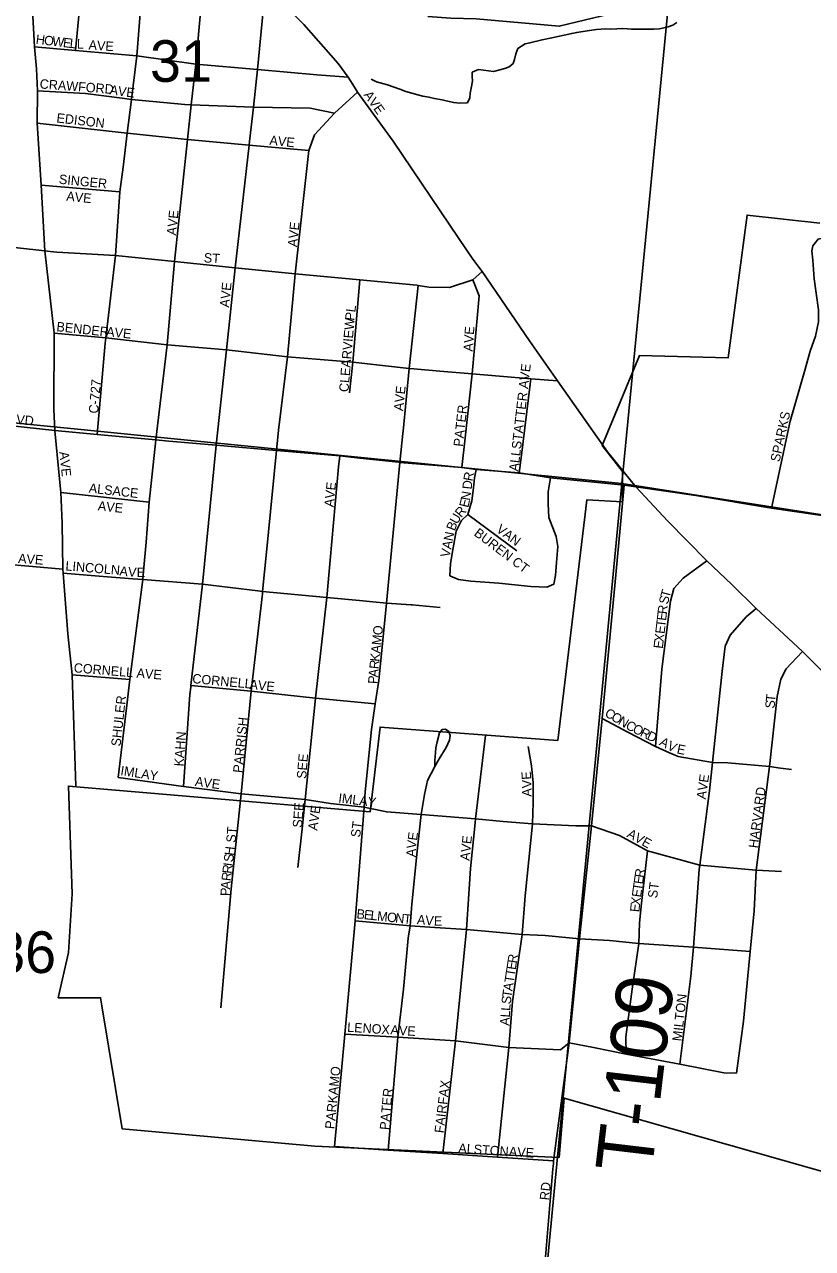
# Model space of a CAD drawing. Extents: x 1310247 to 1552180, y 377264 to 706493.
# Drawn here: x 1389900 to 1394083, y 505472 to 511975 of the extents above; entities that cross this region are included whole.
import ezdxf

# ---------------------------------------------------------------- set-up
doc = ezdxf.new("R2010")
doc.units = 0
for name, color, linetype in [('GM_X_City_Street', 7, 'Continuous'), ('GM_X_City_Street_Text', 7, 'Continuous'), ('GM_X_Corporation', 7, 'Continuous'), ('GM_X_County_Road', 7, 'Continuous'), ('GM_X_Minor_River', 7, 'Continuous'), ('GM_X_Section', 7, 'Continuous'), ('GM_X_Section_Text', 7, 'Continuous'), ('GM_X_Township_Road', 7, 'Continuous'), ('GM_X_Township_Road_Text', 7, 'Continuous'), ('GM_X_Township_ROW', 7, 'Continuous'), ('GM_X_Township_Subdivision', 7, 'Continuous'), ('GM_X_Township_Subdivision_Text', 7, 'Continuous')]:
    doc.layers.add(name, color=color, linetype=linetype)

msp = doc.modelspace()

# ---------------------------------------------------------------- linework, layer by layer
at = {"layer": 'GM_X_City_Street'}
for points in [[(1390286.1, 509797.4), (1390328.2, 510282.5), (1390331.5, 510310.6), (1390382.4, 510746.9), (1390406.7, 511085.4), (1390424, 511217.5), (1390444.4, 511398.2), (1390468, 511576.5), (1390495.9, 511808.9), (1390520.8, 512123.4), (1390553.9, 512439.1), (1390568.7, 512634), (1390602.7, 512833.2), (1390729.2, 513111.7)], [(1390532.5, 509069.9), (1390546, 509224.7), (1390562.3, 509438.2), (1390596.9, 509768), (1390656.9, 510272.5), (1390695.7, 510716.4), (1390765, 511363.6), (1390785.5, 511547.6), (1390809.1, 511764.5), (1390866.2, 512392.4), (1390880.8, 512530.6)], [(1389961.1, 511758.2), (1389952.4, 511857.2), (1389922.4, 512411.7), (1389919.5, 512440.8)], [(1390170.9, 511836.8), (1390231.3, 512466.5)], [(1391094.3, 511353.3), (1391115.6, 511535), (1391136, 511736.2), (1391180.9, 512196.9)], [(1391207.6, 512165.9), (1391235.3, 512133.9), (1391306.9, 512051.5), (1391382.1, 511974.9), (1391565.4, 511768), (1391617.7, 511695.7), (1391651.9, 511641.4)], [(1392041.6, 512017.2), (1392162.9, 512008.6), (1392297.4, 512005.4), (1392598.3, 511978.6), (1392738.9, 511965.9), (1393136.1, 512062.4), (1393336.6, 512115.7)], [(1389952.4, 511857.2), (1390170.9, 511836.8), (1390495.9, 511808.9), (1390809.1, 511764.5), (1391136, 511736.2), (1391451.5, 511707.1), (1391617.7, 511695.7)], [(1390060.6, 509815.8), (1390060.3, 509818.9), (1390055.4, 509929.8), (1390056.9, 510334.6), (1390007.2, 510772.4), (1389988.7, 511121.4), (1389968.1, 511450.1), (1389968.4, 511622.2), (1389962.9, 511738.6), (1389961.1, 511758.2)], [(1389968.4, 511622.2), (1390224.3, 511608.9), (1390418.2, 511583.1)], [(1390418.2, 511583.1), (1390468, 511576.5), (1390751.6, 511550.7)], [(1391236.8, 509694.9), (1391238.5, 509712), (1391248.8, 509819), (1391295.4, 510209.5), (1391337.1, 510650.1), (1391409.5, 511305.5), (1391439.1, 511389.5), (1391546.2, 511504.6), (1391667.9, 511616.1)], [(1391651.9, 511641.4), (1391667.9, 511616.1), (1391857.5, 511355.5), (1392205.6, 510838.5), (1392279.3, 510727.6), (1392329.2, 510662), (1392580, 510295.1), (1392730, 510081.2), (1392995.1, 509705.6), (1393145.7, 509519.4)], [(1390751.6, 511550.7), (1390785.5, 511547.6), (1391115.6, 511535), (1391415.8, 511530.3), (1391546.2, 511504.6)], [(1389968.1, 511450.1), (1390444.4, 511398.2), (1390765, 511363.6), (1391092, 511333.8), (1391409.5, 511305.5)], [(1390782.2, 508455), (1390783.3, 508463.7), (1390845.6, 509002.5), (1390916.6, 509740.3), (1390972.5, 510246.8), (1391018.4, 510683), (1391092, 511333.8), (1391094.3, 511353.3)], [(1389988.7, 511121.4), (1390406.7, 511085.4)], [(1389301.4, 510850.4), (1389328.6, 510846.2), (1390007.2, 510772.4), (1390036.7, 510769.2)], [(1390036.7, 510769.2), (1390070.9, 510765.5), (1390382.4, 510746.9), (1390695.7, 510716.4), (1391018.4, 510683), (1391337.1, 510650.1), (1391679.3, 510617.7), (1391983.3, 510589.5)], [(1391624.8, 510017.5), (1391643.5, 510181.5), (1391679.3, 510617.7)], [(1391983.3, 510589.5), (1391989.5, 510588.9), (1392047, 510579.6), (1392155.9, 510577.3), (1392280.3, 510618.5), (1392329.2, 510662)], [(1392221.2, 509620.8), (1392239.1, 509779), (1392275.9, 510119.2), (1392312.8, 510533.8), (1392280.3, 510618.5)], [(1391908.2, 509802.4), (1391909.4, 509814.6), (1391941.3, 510148.1), (1391989.5, 510588.9)], [(1390056.9, 510334.6), (1390331.5, 510310.6), (1390656.9, 510272.5), (1390972.5, 510246.8), (1391295.4, 510209.5), (1391643.5, 510181.5), (1391941.3, 510148.1), (1391966, 510145.9)], [(1391966, 510145.9), (1392105.3, 510133.3), (1392275.9, 510119.2), (1392588.2, 510092.1), (1392730, 510081.2)], [(1392525.8, 509593.1), (1392537.7, 509686.9), (1392584.5, 510064), (1392588.2, 510092.1)], [(1387991, 510036.9), (1388321.4, 509994.1), (1388609.9, 509959.9), (1388889.9, 509936.9), (1389228.8, 509908.4), (1390060.3, 509818.9), (1390286.1, 509797.4), (1390596.9, 509768), (1390666.3, 509761.3), (1390916.6, 509740.3), (1391238.5, 509712), (1391573.4, 509683.7), (1391679.8, 509671.9), (1391884.7, 509649.5), (1391892.6, 509648.7)], [(1390095.3, 509449.3), (1390093.8, 509488.2), (1390060.6, 509815.8)], [(1391781, 508490.7), (1391783.5, 508506.9), (1391821.4, 508901.6), (1391892.6, 509648.7), (1391908.2, 509802.4)], [(1391162.6, 508950.2), (1391164, 508962.3), (1391184.5, 509171.9), (1391236.8, 509694.9)], [(1391390.1, 507856.9), (1391444, 508395.5), (1391505.3, 508931.5), (1391566.1, 509624.9), (1391573.4, 509683.7)], [(1391892.6, 509648.7), (1392221.2, 509620.8), (1392297.8, 509611.2), (1392525.8, 509593.1), (1392692.1, 509566.8), (1393082.7, 509527.6), (1393145.7, 509519.4)], [(1392297.8, 509611.2), (1392289.6, 509567.3), (1392282.6, 509513.7), (1392275.2, 509445.2), (1392253.8, 509372.2), (1392220.6, 509340.5), (1392192.3, 509282.4), (1392174.9, 509195.1), (1392162, 509111.7), (1392158, 509046.7), (1392203.2, 509026.3), (1392269.2, 509017.9), (1392418.1, 509006.5), (1392587.4, 508989.1), (1392673.2, 508985.1), (1392710, 509002), (1392718.9, 509047.6), (1392724.4, 509116.6), (1392731.8, 509201), (1392722.4, 509255.6), (1392683.2, 509356.4), (1392680.2, 509428.3), (1392680.2, 509491.4), (1392692.1, 509566.8)], [(1390093.8, 509488.2), (1390562.3, 509438.2)], [(1390152.7, 508520.9), (1390129.9, 508737.6), (1390104.7, 509060), (1390103.8, 509081.1), (1390099.9, 509325.6), (1390095.3, 509449.3)], [(1392253.8, 509372.2), (1392513.8, 509178.9)], [(1389032.2, 509127.5), (1389104.3, 509155.7), (1389135.5, 509165.7), (1390103.8, 509081.1)], [(1390104.7, 509060), (1390318.2, 509041.9), (1390475.7, 509030.7)], [(1390458.6, 508494.9), (1390528.7, 509026.9), (1390532.5, 509069.9)], [(1390475.7, 509030.7), (1390528.7, 509026.9), (1390845.6, 509002.5), (1391138.8, 508965.4)], [(1391050.2, 507887.1), (1391103.7, 508432.8), (1391162.6, 508950.2)], [(1391138.8, 508965.4), (1391164, 508962.3), (1391505.3, 508931.5), (1391677.9, 508914.2), (1391749.5, 508907.9)], [(1391749.5, 508907.9), (1391821.4, 508901.6), (1391953.3, 508892.5)], [(1391953.3, 508892.5), (1391958.5, 508892.1), (1392105.9, 508877.1)], [(1390152.7, 508520.9), (1390458.6, 508494.9)], [(1390173.2, 507928.9), (1390152.7, 508520.9)], [(1390397.7, 507974.2), (1390443.6, 508359.3), (1390458.6, 508494.9)], [(1390783.3, 508463.7), (1391103.7, 508432.8), (1391444, 508395.5), (1391761.5, 508366.4)], [(1391741.7, 508230.1), (1391761.5, 508366.4), (1391781, 508490.7)], [(1390744.7, 507926.3), (1390777.5, 508414.9), (1390782.2, 508455)], [(1390397.7, 507974.2), (1390744.7, 507926.3), (1391050.2, 507887.1)], [(1392554.8, 504091.7), (1392649.9, 505236.5), (1392705.3, 505896), (1392707.6, 505923.5)]]:
    msp.add_lwpolyline(points, dxfattribs=at)
at = {"layer": 'GM_X_Corporation'}
msp.add_lwpolyline([(1394121.3, 510919.1), (1393735.5, 510962.2), (1393635.4, 510204.5), (1393164.4, 510215.8), (1392966.2, 509738.3), (1393073.5, 509600.1), (1393074.1, 509439.4), (1392884.4, 509449.1), (1392875.5, 509373.1), (1392730.5, 508171.2), (1391788, 508242), (1391734.9, 507792), (1390133.2, 507929.1), (1390153.7, 507355.7), (1390133.1, 507045.6), (1390079.6, 506804.3), (1390304.2, 506804.3), (1390310.7, 506762.1), (1390418.4, 506108.2), (1391441.6, 506015.8), (1392737.9, 505956.1), (1392764.8, 506271.6), (1395512.5, 505490.6)], dxfattribs=at)
at = {"layer": 'GM_X_County_Road'}
for points in [[(1393145.7, 509519.4), (1393315.6, 509337.1), (1393521.2, 509126), (1393655.4, 509000.4), (1393784.7, 508873), (1394029, 508643.5), (1394312.6, 508360.7), (1394414.4, 508257.3), (1394820.4, 507895.2), (1394909.7, 507815.7), (1395297.7, 507465), (1395500.6, 507271.4), (1395635.1, 507136.1), (1395641.4, 507129.2)], [(1393145.7, 509519.4), (1393145.7, 509519.4), (1393462.9, 509473.2), (1393865.6, 509404.7), (1394830.4, 509266.1), (1396331.1, 509021.8), (1396677.1, 508958.6), (1397063.4, 508897.6)]]:
    msp.add_lwpolyline(points, dxfattribs=at)
at = {"layer": 'GM_X_Minor_River'}
msp.add_lwpolyline([(1391740.9, 511684.9), (1391768.6, 511670.2), (1391826.3, 511654.7), (1391891.9, 511631.1), (1391923.7, 511618.2), (1391987.4, 511600.6), (1392015.3, 511593.9), (1392047.2, 511589.1), (1392077.1, 511582.4), (1392117, 511575.3), (1392138.9, 511568.8), (1392178.8, 511559.8), (1392210.8, 511557), (1392250.9, 511558), (1392263.6, 511585.6), (1392266.2, 511609.6), (1392273, 511645.4), (1392277.8, 511675.3), (1392276.3, 511699.3), (1392276.9, 511721.3), (1392309.3, 511736.5), (1392389.2, 511724.5), (1392449.7, 511740.9), (1392472, 511750.4), (1392494.4, 511767.8), (1392501, 511789.6), (1392507.7, 511819.5), (1392518.4, 511847.2), (1392557.1, 511872.2), (1392583.2, 511877.5), (1392647.8, 511893.9), (1392700.1, 511904.6), (1392804.9, 511927.9), (1392831.1, 511933.3), (1392887.4, 511941.8), (1392935.7, 511948.6), (1392983.8, 511951.4), (1393011.9, 511950.7), (1393044, 511951.9), (1393074.1, 511953.1), (1393100.1, 511952.5), (1393122.1, 511949.9), (1393162.2, 511950.9), (1393216.3, 511949.5), (1393240.4, 511950.9), (1393270.5, 511952.1), (1393294.6, 511957.5), (1393316.8, 511963), (1393341.1, 511972.3), (1393363.4, 511985.8)], dxfattribs=at)
at = {"layer": 'GM_X_Section'}
for points in [[(1388423.3, 514157.2), (1393469.6, 513633.9), (1393070, 509536.8), (1387997.3, 510042.7)], [(1393469.6, 513633.9), (1399128.9, 513068.6), (1398704.7, 508684.1), (1398289.5, 508719.6), (1393070, 509536.8)], [(1387997.3, 510042.7), (1393070, 509536.8), (1392551, 504087.3), (1386797.9, 504663.1), (1387217.5, 510136.5)], [(1393070, 509536.8), (1398289.5, 508719.6), (1397709.1, 501901.1), (1392551, 504087.3)]]:
    msp.add_lwpolyline(points, close=True, dxfattribs=at)
at = {"layer": 'GM_X_Township_Road'}
msp.add_lwpolyline([(1392707.6, 505923.5), (1392708.8, 505937.9), (1392791.8, 506565.5), (1392846.2, 507117.1), (1392871.2, 507351.1), (1392910.4, 507718.2), (1392966.7, 508288.7), (1393033.3, 508995.4), (1393082.7, 509527.6)], dxfattribs=at)
at = {"layer": 'GM_X_Township_ROW'}
msp.add_lwpolyline([(1391377.2, 507736.5), (1391375.2, 507718.2), (1391351.1, 507495.8)], dxfattribs=at)
at = {"layer": 'GM_X_Township_Subdivision'}
for points in [[(1393865.6, 509404.7), (1393964.8, 509868.2), (1394040.9, 510131.7), (1394069.8, 510240.4), (1394099, 510319.5), (1394114.1, 510394.7), (1394114.1, 510458.3), (1394092.4, 510623.8), (1394084, 510722.5), (1394079.8, 510772.6), (1394085.4, 510798.5), (1394112.4, 510834.6), (1394152.6, 510842.9), (1394298.1, 510832.9), (1394614.2, 510787.2)], [(1393521.2, 509126), (1393397, 509032.7), (1393346.9, 508978.2), (1393328.3, 508911.6), (1393283.8, 508550.2), (1393250.3, 508140.1)], [(1393378.1, 506452), (1393437, 506919.6), (1393450.9, 507073.4), (1393481.5, 507485.6), (1393484.1, 507508.8), (1393535.9, 507904.2), (1393552.4, 508054.6), (1393603.9, 508540.2), (1393620, 508672), (1393645.9, 508731.3), (1393730.9, 508828.9), (1393784.7, 508873)], [(1394029, 508643.5), (1393942.7, 508552.2), (1393915, 508496.5), (1393896.2, 508404.9), (1393854.6, 508032.4), (1393783.9, 507483.1), (1393773, 507266.8), (1393752, 507049.8), (1393716.3, 506679.8), (1393678.9, 506403)], [(1392966.7, 508288.7), (1393102.7, 508215.7), (1393250.3, 508140.1), (1393323.3, 508105.4), (1393369.6, 508086.4), (1393552.4, 508054.6), (1393633.3, 508053.1), (1393854.6, 508032.4), (1393913.3, 508023.8), (1393972, 508016.6)], [(1391709.1, 507898), (1391715.1, 507968.2), (1391741.7, 508230.1)], [(1391831.1, 505995.6), (1391882.1, 506595.7), (1391912.4, 506849.6), (1391937, 507121.9), (1391946.4, 507187.1), (1391955.9, 507302.4), (1391984.7, 507582.7), (1392005.4, 507778.8), (1392022.9, 507884.6), (1392039.7, 507958), (1392078.3, 508032.9), (1392100.4, 508073.6), (1392137.5, 508134.6), (1392156.9, 508172.2), (1392160.2, 508198), (1392152.8, 508219.8), (1392134.4, 508231.3), (1392116.7, 508229.3), (1392102.5, 508211.6), (1392090.2, 508163.4), (1392082.7, 508132.1), (1392081.4, 508106.9), (1392078.7, 508065.5), (1392078, 508033.1)], [(1392291.9, 507733.7), (1392294.1, 507755.8), (1392348, 508197.8)], [(1392410.4, 505957.5), (1392471.5, 506540.6), (1392489.7, 506784), (1392542.6, 507141.3), (1392557.2, 507345.2), (1392596.2, 507729.3), (1392600.9, 507842.5), (1392600.7, 507945.4), (1392590.9, 508036.8), (1392574.2, 508138.9)], [(1391050.2, 507887.1), (1390997.8, 507383.7), (1390943, 506751.2)], [(1391050.2, 507887.1), (1391390.1, 507856.9), (1391523.8, 507837.2), (1391702.2, 507817.6), (1391728.7, 507812)], [(1391546.4, 506014.3), (1391601, 506611.4), (1391655.6, 507213.5), (1391702.2, 507817.6), (1391709.1, 507898)], [(1391390.1, 507856.9), (1391377.2, 507736.5)], [(1391728.7, 507812), (1391822.8, 507792.1), (1392005.4, 507778.8), (1392294.1, 507755.8), (1392440.9, 507741.2), (1392596.2, 507729.3), (1392827.3, 507718.2), (1392879.5, 507718.2)], [(1392120.1, 505976.6), (1392187.7, 506574.8), (1392245.7, 507167.6), (1392267.8, 507490.8), (1392291.9, 507733.7)], [(1392879.5, 507718.2), (1392910.4, 507718.2), (1393059, 507666.1), (1393207.6, 507584.4), (1393484.1, 507508.8), (1393783.9, 507483.1)], [(1393207.6, 507584.4), (1393188.8, 507428.9), (1393176.1, 507306.9), (1393165.4, 507202.9), (1393160.6, 507092), (1393125.5, 506849.3), (1393091.8, 506597.7), (1393093.5, 506504.8)], [(1393783.9, 507483.1), (1393917.7, 507475.6)], [(1391655.6, 507213.5), (1391946.4, 507187.1), (1392078.7, 507177), (1392245.7, 507167.6), (1392542.6, 507141.3), (1392664.6, 507135), (1392846.2, 507117.1), (1393005, 507108.7), (1393160.6, 507092), (1393450.9, 507073.4), (1393752, 507049.8)], [(1391601, 506611.4), (1391882.1, 506595.7), (1392187.7, 506574.8), (1392471.5, 506540.6), (1392666.7, 506530.5), (1392744.4, 506527.4), (1392791.8, 506565.5), (1392920.1, 506539.8), (1393093.5, 506504.8), (1393378.1, 506452), (1393612.9, 506406.1), (1393678.9, 506403)], [(1392708.8, 505937.9), (1392410.4, 505957.5), (1392120.1, 505976.6), (1391831.1, 505995.6), (1391546.4, 506014.3)]]:
    msp.add_lwpolyline(points, dxfattribs=at)

# ---------------------------------------------------------------- texts
at = {"layer": 'GM_X_City_Street_Text'}
for s, rotation, p in [('H', 353.06477, (1389958, 511873)), ('O', 353.05392, (1390001.6, 511867.7)), ('W', 353.06539, (1390045.3, 511862.4)), ('E', 353.05796, (1390102.1, 511855.5)), ('L', 354.38911, (1390138.3, 511851.1)), ('L', 358.97809, (1390177.7, 511847.4)), ('AVE', 356.05688, (1390239, 511842.3)), ('CRAWFORD', 355.65667, (1389979.4, 511635.5)), ('A', 351.70916, (1390349.8, 511604.6)), ('V', 351.72093, (1390393.4, 511598.2)), ('E', 353.17893, (1390438.3, 511591.7)), ('AVE', 305.31134, (1391698.1, 511600.7)), ('EDISON', 353.28942, (1390067.9, 511455)), ('AVE', 354.09322, (1391198.6, 511336.2)), ('SINGER', 354.28833, (1390080.9, 511129.4)), ('AVE', 354.09322, (1390120.5, 511039.5)), ('AVE', 84.09321, (1390704.2, 510852.7)), ('AVE', 84.09321, (1391346.6, 510791)), ('ST', 356.42537, (1390850.6, 510711.5)), ('AVE', 84.09321, (1390985.8, 510469.8)), ('PL', 82.87918, (1391650.3, 510399.6)), ('CLEARVIEW', 85.1796, (1391619.4, 510020.8)), ('BENDER', 353.88587, (1390067.8, 510346.2)), ('AVE', 354.09322, (1390331.8, 510319.8)), ('AVE', 86.05312, (1392279.4, 510236.3)), ('ALLSTATTER AVE', 83.34473, (1392521.4, 509598.7)), ('C-727', 85.10046, (1390290.6, 509906.5)), ('AVE', 84.09321, (1391909.8, 509919.8)), ('BLVD', 353.9886, (1389773, 509862.2)), ('PATER', 83.66272, (1392226.6, 509730.3)), ('AVE', 275.90641, (1390085, 509704.2)), ('R', 79.52355, (1392277.8, 509546.2)), ('ALSACE', 353.65914, (1390239.4, 509488.2)), ('AVE', 84.09321, (1391540.2, 509409.5)), ('D', 84.11826, (1392273.4, 509503.5)), ('AVE', 354.09322, (1390287.7, 509393.9)), ('E', 76.46107, (1392255.4, 509405.5)), ('N', 80.73367, (1392264.4, 509443.7)), ('U', 59.84032, (1392197, 509316.6)), ('R', 49.17614, (1392217.7, 509352.6)), ('B', 69.0418, (1392183.8, 509281.5)), ('VAN', 323.13084, (1392400.1, 509284)), ('N', 78.83794, (1392173.3, 509227.6)), ('BUREN CT', 322.7913, (1392282.1, 509263.9)), ('V', 78.83794, (1392156.2, 509141.3)), ('A', 78.83794, (1392164.7, 509184.4)), ('AVE', 356.05339, (1389865, 509114.3)), ('LINCOLN', 355.3148, (1390116, 509074.7)), ('A', 353.45104, (1390402.3, 509048.2)), ('V', 355.77027, (1390448.2, 509043)), ('E', 359.83244, (1390496, 509039.6)), ('M', 84.03294, (1391792.9, 508675.7)), ('O', 84.03365, (1391798.4, 508728.3)), ('A', 84.03275, (1391788.3, 508632)), ('R', 84.03929, (1391779.6, 508548.8)), ('K', 84.03275, (1391783.7, 508588.2)), ('CORNELL AVE', 355.23551, (1390160, 508533.5)), ('CORNELL', 354.64365, (1390789.3, 508476.3)), ('A', 84.32964, (1391775.3, 508505.1)), ('AVE', 354.09322, (1391093, 508445.4)), ('P', 86.8429, (1391773.4, 508470.6)), ('SHULER', 83.66135, (1390409.4, 508137.9)), ('PARRISH', 84.0934, (1391056.2, 507997.1)), ('KAHN', 85.71328, (1390743.8, 508032)), ('SEE', 85.42416, (1391395, 507966)), ('IMLAY', 351.34741, (1390407, 507987.8)), ('AVE', 352.14707, (1390802.9, 507930.6)), ('RD', 83.99458, (1392684.2, 505726.7))]:
    msp.add_text(s, height=50, rotation=rotation, dxfattribs=at).set_placement(p)
at = {"layer": 'GM_X_Section_Text'}
for s, p in [('31', (1390566.2, 511670.4)), ('36', (1389739, 506936))]:
    msp.add_text(s, height=221, rotation=0.00001, dxfattribs=at).set_placement(p)
at = {"layer": 'GM_X_Township_Road_Text'}
msp.add_text('T-109', height=300, rotation=83.25951, dxfattribs=at).set_placement((1393228, 505864.4))
at = {"layer": 'GM_X_Township_Subdivision_Text'}
for s, rotation, p in [('SPARKS', 77.59274, (1393907.6, 509648.1)), ('S', 78.12228, (1393315.8, 508891.9)), ('T', 74.64011, (1393322.9, 508925.6)), ('E', 83.34553, (1393305.4, 508805.8)), ('R', 83.34553, (1393309.5, 508840.7)), ('T', 83.34553, (1393301.3, 508770.8)), ('X', 83.34553, (1393292.2, 508692.1)), ('E', 83.34553, (1393297.3, 508735.8)), ('E', 83.34553, (1393288.1, 508657.2)), ('T', 83.78651, (1393884.1, 508374.4)), ('C', 329.08623, (1392975.6, 508303.4)), ('S', 84.84267, (1393881, 508339.6)), ('O', 329.08123, (1393009.6, 508283)), ('N', 329.08147, (1393047.4, 508260.4)), ('C', 331.13747, (1393086.8, 508236.8)), ('O', 334.02165, (1393123.9, 508216.4)), ('R', 334.19237, (1393163.6, 508197.1)), ('D', 334.17298, (1393199.3, 508179.8)), ('A', 330.8244, (1393266, 508149.4)), ('V', 334.44741, (1393307.5, 508126.4)), ('E', 348.68215, (1393360, 508103.1)), ('E', 93.9994, (1392590.2, 507964.6)), ('V', 91.81306, (1392591.7, 507918.5)), ('AVE', 81.87044, (1393515.9, 507856.6)), ('IMLAY', 352.56941, (1391564, 507842.6)), ('A', 90.08743, (1392591.8, 507872.9)), ('HARVARD', 82.56797, (1393793.1, 507596.9)), ('SEE', 85.42851, (1391373, 507706.4)), ('AVE', 82.14336, (1391453.9, 507690.8)), ('ST', 82.87834, (1391681.1, 507654.1)), ('ST', 86.42535, (1391021, 507627.1)), ('E', 82.24467, (1391983.2, 507637.5)), ('AVE', 330.75277, (1393094.2, 507661.1)), ('V', 82.9658, (1391977.8, 507594)), ('AVE', 84.09321, (1392261.8, 507530.7)), ('S', 83.15288, (1391006.7, 507522.8)), ('H', 83.15418, (1391010.9, 507557.8)), ('A', 87.19052, (1391975.8, 507551)), ('R', 83.15963, (1390999.4, 507461.7)), ('I', 83.16791, (1391004.1, 507501)), ('R', 81.86378, (1393187.4, 507440.3)), ('A', 84.98859, (1390990.9, 507378.9)), ('R', 83.2093, (1390994.7, 507422.3)), ('T', 81.8583, (1393177.4, 507370.6)), ('E', 81.86798, (1393182.4, 507405.5)), ('ST', 82.87918, (1393258, 507331)), ('P', 88.77036, (1390990.2, 507344.6)), ('E', 81.92784, (1393172.5, 507335.8)), ('E', 84.58297, (1393163.8, 507257.7)), ('X', 82.94411, (1393167.1, 507292.4)), ('B', 353.89312, (1391660.6, 507226.6)), ('E', 353.8932, (1391700, 507222.4)), ('L', 353.89662, (1391735, 507218.7)), ('M', 353.89212, (1391770, 507214.9)), ('O', 353.89811, (1391822.5, 507209.3)), ('N', 353.90118, (1391866.3, 507204.7)), ('T', 354.42101, (1391910.5, 507199.9)), ('A', 355.07664, (1391981.7, 507195.9)), ('V', 355.08275, (1392025.6, 507192.1)), ('E', 358.35478, (1392072.5, 507188.1)), ('R', 81.17444, (1392512.6, 506985.4)), ('T', 81.18528, (1392501.8, 506915.8)), ('E', 81.18218, (1392507.2, 506950.6)), ('T', 81.16867, (1392496.4, 506881)), ('T', 81.41586, (1392484.4, 506802.8)), ('A', 81.18985, (1392489.7, 506837.5)), ('L', 86.1314, (1392478.3, 506733.7)), ('S', 83.78651, (1392480.7, 506768.3)), ('MILTON', 83.66113, (1393388.2, 506571.5)), ('L', 86.1314, (1392476, 506698.6)), ('LENOX', 356.34738, (1391611.8, 506623.9)), ('A', 354.73632, (1391841, 506610.6)), ('V', 356.58691, (1391886.6, 506606.5)), ('E', 356.98626, (1391930.9, 506603.8)), ('A', 86.13939, (1392473, 506654.7)), ('PARKAMO', 84.20724, (1391544.6, 506105)), ('PATER', 84.80601, (1391835, 506100.5)), ('FAIRFAX', 83.23385, (1392125.5, 506083.2)), ('ALSTON', 355.83871, (1392201.5, 505981.5)), ('AVE', 356.05688, (1392469.8, 505963.9))]:
    msp.add_text(s, height=50, rotation=rotation, dxfattribs=at).set_placement(p)

doc.saveas('drawing.dxf')
